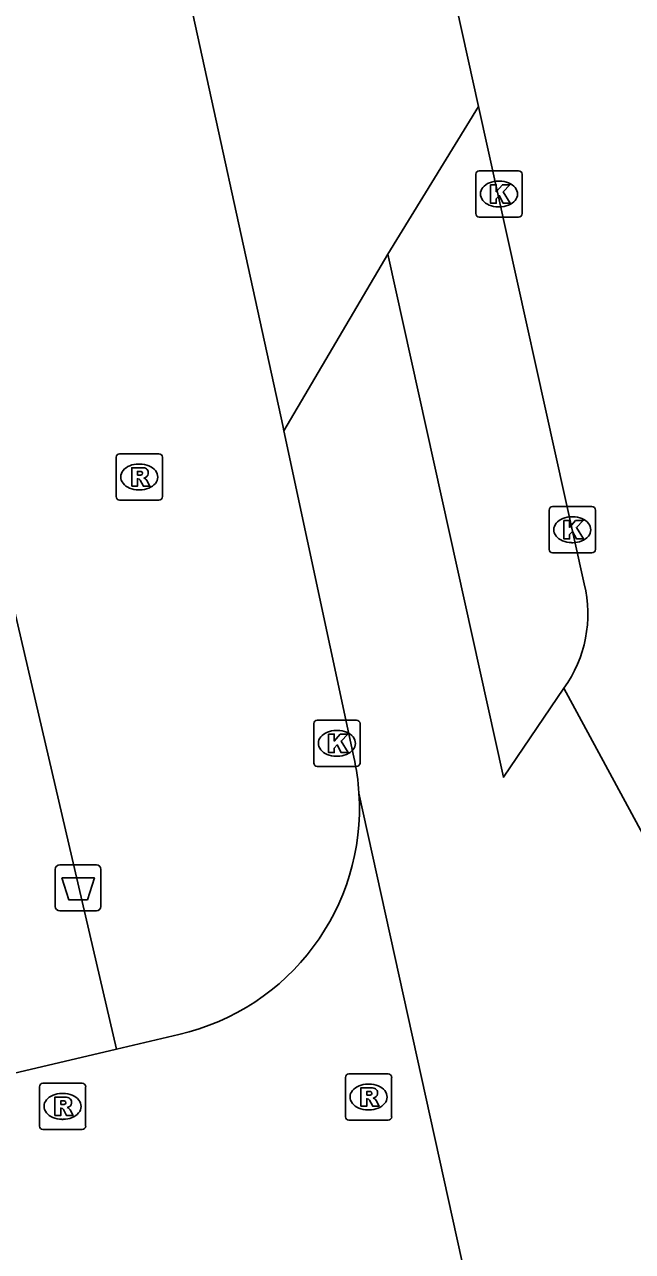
# Model space of a CAD drawing. Extents: x 162172 to 163187, y 382874 to 383684.
# Drawn here: x 163104.79 to 163117.94, y 383568.22 to 383594.78 of the extents above; entities that cross this region are included whole.
import ezdxf

# ---------------------------------------------------------------- set-up
doc = ezdxf.new("R2010")
doc.units = 0
for name, color, linetype in [('IMGEO_Afvalbak', 7, 'Continuous'), ('IMGEO_Kolk', 7, 'Continuous'), ('IMGEO_Rijbaan_lokaal_gesloten', 7, 'Continuous'), ('IMGEO_Rijbaan_lokaal_open', 7, 'Continuous'), ('IMGEO_Rijbaan_regionaal_gesloten', 7, 'Continuous'), ('IMGEO_Rioolput', 7, 'Continuous'), ('IMGEO_Voetpad_open', 7, 'Continuous')]:
    doc.layers.add(name, color=color, linetype=linetype)

msp = doc.modelspace()

# ---------------------------------------------------------------- linework, layer by layer
at = {"layer": 'IMGEO_Afvalbak'}
for p, q in [((163105.554, 383576.589), (163106.344, 383576.589)), ((163106.344, 383576.589), (163105.554, 383576.589)), ((163105.454, 383575.689), (163105.454, 383576.489)), ((163105.454, 383576.489), (163105.454, 383575.689)), ((163106.444, 383576.489), (163106.444, 383575.689)), ((163106.444, 383575.689), (163106.444, 383576.489)), ((163106.344, 383575.589), (163105.554, 383575.589)), ((163105.554, 383575.589), (163106.344, 383575.589))]:
    msp.add_line(p, q, dxfattribs=at)
msp.add_lwpolyline([(163105.597, 383576.303), (163106.301, 383576.303), (163106.152, 383575.833), (163105.746, 383575.833), (163105.597, 383576.303)], dxfattribs=at)
for centre, start, end in [((163105.554, 383576.489), 90, 180), ((163105.554, 383576.489), 90, 180), ((163106.344, 383576.489), 0, 90), ((163106.344, 383576.489), 360, 90), ((163105.554, 383575.689), 180, 270), ((163105.554, 383575.689), 180, 270), ((163106.344, 383575.689), 270, 0), ((163106.344, 383575.689), 270, 0)]:
    msp.add_arc(centre, 0.1, start, end, dxfattribs=at)
at = {"layer": 'IMGEO_Kolk'}
for p, q in [((163114.555, 383590.683), (163114.555, 383591.535)), ((163114.63, 383591.609), (163115.482, 383591.609)), ((163115.043, 383591.389), (163115.068, 383591.389)), ((163115.556, 383591.535), (163115.556, 383590.683)), ((163115.482, 383590.609), (163114.63, 383590.609)), ((163115.066, 383590.829), (163115.041, 383590.829)), ((163116.141, 383583.415), (163116.141, 383584.267)), ((163116.216, 383584.341), (163117.068, 383584.341)), ((163117.142, 383584.267), (163117.142, 383583.415)), ((163116.629, 383584.121), (163116.654, 383584.121)), ((163116.652, 383583.561), (163116.627, 383583.561)), ((163117.068, 383583.341), (163116.216, 383583.341)), ((163111.123, 383579.718), (163111.975, 383579.718)), ((163111.048, 383578.792), (163111.048, 383579.644)), ((163111.536, 383579.498), (163111.561, 383579.498)), ((163112.049, 383579.644), (163112.049, 383578.792)), ((163111.559, 383578.938), (163111.534, 383578.938)), ((163111.975, 383578.718), (163111.123, 383578.718))]:
    msp.add_line(p, q, dxfattribs=at)
for points in [[(163114.555, 383590.683), (163114.555, 383591.535)], [(163114.63, 383591.609), (163115.482, 383591.609)], [(163115.556, 383591.535), (163115.556, 383590.683)], [(163114.876, 383591.309), (163114.999, 383591.309), (163114.999, 383591.158), (163115.129, 383591.309), (163115.293, 383591.309), (163115.147, 383591.158), (163115.3, 383590.909), (163115.148, 383590.909), (163115.063, 383591.073), (163114.999, 383591.006), (163114.999, 383590.909), (163114.876, 383590.909), (163114.876, 383591.309)], [(163115.482, 383590.609), (163114.63, 383590.609)], [(163116.141, 383583.415), (163116.141, 383584.267)], [(163116.216, 383584.341), (163117.068, 383584.341)], [(163117.142, 383584.267), (163117.142, 383583.415)], [(163116.462, 383584.041), (163116.585, 383584.041), (163116.585, 383583.89), (163116.715, 383584.041), (163116.879, 383584.041), (163116.733, 383583.89), (163116.886, 383583.641), (163116.734, 383583.641), (163116.649, 383583.805), (163116.585, 383583.738), (163116.585, 383583.641), (163116.462, 383583.641), (163116.462, 383584.041)], [(163117.068, 383583.341), (163116.216, 383583.341)], [(163111.123, 383579.718), (163111.975, 383579.718)], [(163111.048, 383578.792), (163111.048, 383579.644)], [(163112.049, 383579.644), (163112.049, 383578.792)], [(163111.369, 383579.418), (163111.492, 383579.418), (163111.492, 383579.267), (163111.622, 383579.418), (163111.786, 383579.418), (163111.64, 383579.267), (163111.793, 383579.018), (163111.641, 383579.018), (163111.556, 383579.182), (163111.492, 383579.115), (163111.492, 383579.018), (163111.369, 383579.018), (163111.369, 383579.418)], [(163111.975, 383578.718), (163111.123, 383578.718)]]:
    msp.add_lwpolyline(points, dxfattribs=at)
for centre, start, end in [((163114.632, 383591.533), 91.552, 178.448), ((163114.632, 383591.533), 91.552, 178.448), ((163115.48, 383591.533), 1.552, 88.448), ((163115.48, 383591.533), 1.552, 88.448), ((163114.632, 383590.685), 181.552, 268.448), ((163114.632, 383590.685), 181.552, 268.448), ((163115.48, 383590.685), 271.552, 358.448), ((163115.48, 383590.685), 271.552, 358.448), ((163116.218, 383584.265), 91.552, 178.448), ((163116.218, 383584.265), 91.552, 178.448), ((163117.066, 383584.265), 1.552, 88.448), ((163117.066, 383584.265), 1.552, 88.448), ((163116.218, 383583.417), 181.552, 268.448), ((163116.218, 383583.417), 181.552, 268.448), ((163117.066, 383583.417), 271.552, 358.448), ((163117.066, 383583.417), 271.552, 358.448), ((163111.125, 383579.642), 91.552, 178.448), ((163111.125, 383579.642), 91.552, 178.448), ((163111.973, 383579.642), 1.552, 88.448), ((163111.973, 383579.642), 1.552, 88.448), ((163111.125, 383578.794), 181.552, 268.448), ((163111.125, 383578.794), 181.552, 268.448), ((163111.973, 383578.794), 271.552, 358.448), ((163111.973, 383578.794), 271.552, 358.448)]:
    msp.add_arc(centre, 0.0765, start, end, dxfattribs=at)
for centre, major_axis, ratio, start_param, end_param in [((163115.042, 383591.109), (-0.387, 0.002), 0.722429, 4.712389, 7.853982), ((163115.067, 383591.109), (-0.39, 0.002), 0.717154, 1.570796, 4.712389), ((163116.628, 383583.841), (-0.387, 0.002), 0.722429, 4.712389, 7.853982), ((163116.653, 383583.841), (-0.39, 0.002), 0.717154, 1.570796, 4.712389), ((163111.535, 383579.218), (-0.387, 0.002), 0.722429, 4.712389, 7.853982), ((163111.56, 383579.218), (-0.39, 0.002), 0.717154, 1.570796, 4.712389)]:
    msp.add_ellipse(centre, major_axis=major_axis, ratio=ratio, start_param=start_param, end_param=end_param, dxfattribs=at)
at = {"layer": 'IMGEO_Rijbaan_lokaal_gesloten'}
for points in [[(163110.403, 383585.983), (163112.65, 383589.804)], [(163112.65, 383589.804), (163115.152, 383578.484), (163116.462, 383580.41)], [(163110.403, 383585.983), (163111.915, 383578.92)], [(163115.001, 383564.63), (163114.832, 383565.402), (163112.027, 383578.139)]]:
    msp.add_lwpolyline(points, dxfattribs=at)
msp.add_arc((163106.912, 383577.804), 5.126, 3.747, 12.5748, dxfattribs=at)
at = {"layer": 'IMGEO_Rijbaan_lokaal_open'}
for points in [[(163108.085, 383596.943), (163108.032, 383596.826), (163110.379, 383586.095), (163110.403, 383585.983)], [(163114.614, 383593.003), (163112.65, 383589.804)], [(163108.128, 383572.917), (163106.777, 383572.599)], [(163102.422, 383571.574), (163106.777, 383572.599)]]:
    msp.add_lwpolyline(points, dxfattribs=at)
msp.add_arc((163107.008, 383577.82), 5.029, 282.8676, 3.6388, dxfattribs=at)
at = {"layer": 'IMGEO_Rijbaan_regionaal_gesloten'}
for points in [[(163112.274, 383603.605), (163114.614, 383593.003)], [(163114.614, 383593.003), (163116.902, 383582.668)], [(163116.462, 383580.41), (163120.543, 383572.868)]]:
    msp.add_lwpolyline(points, dxfattribs=at)
msp.add_arc((163114.235, 383582.016), 2.745, 324.2012, 13.7455, dxfattribs=at)
at = {"layer": 'IMGEO_Rioolput'}
for p, q in [((163106.771, 383584.558), (163106.771, 383585.41)), ((163106.846, 383585.484), (163107.698, 383585.484)), ((163107.772, 383585.41), (163107.772, 383584.558)), ((163107.259, 383585.264), (163107.284, 383585.264)), ((163107.698, 383584.484), (163106.846, 383584.484)), ((163107.282, 383584.704), (163107.257, 383584.704)), ((163111.808, 383572.062), (163112.66, 383572.062)), ((163105.111, 383570.933), (163105.111, 383571.785)), ((163105.186, 383571.859), (163106.038, 383571.859)), ((163106.112, 383571.785), (163106.112, 383570.933)), ((163111.733, 383571.136), (163111.733, 383571.988)), ((163112.221, 383571.842), (163112.246, 383571.842)), ((163112.734, 383571.988), (163112.734, 383571.136)), ((163105.599, 383571.639), (163105.624, 383571.639)), ((163112.244, 383571.282), (163112.219, 383571.282)), ((163105.622, 383571.079), (163105.597, 383571.079)), ((163112.66, 383571.062), (163111.808, 383571.062)), ((163106.038, 383570.859), (163105.186, 383570.859))]:
    msp.add_line(p, q, dxfattribs=at)
for points in [[(163106.771, 383584.558), (163106.771, 383585.41)], [(163106.846, 383585.484), (163107.698, 383585.484)], [(163107.772, 383585.41), (163107.772, 383584.558)], [(163107.36, 383585.182), (163107.108, 383585.184), (163107.108, 383584.784)], [(163107.286, 383585.103), (163107.232, 383585.103), (163107.232, 383585.022)], [(163107.232, 383585.022), (163107.284, 383585.022)], [(163107.108, 383584.784), (163107.232, 383584.784), (163107.232, 383584.946), (163107.243, 383584.946)], [(163107.29, 383584.917), (163107.361, 383584.784), (163107.501, 383584.784), (163107.436, 383584.91)], [(163107.698, 383584.484), (163106.846, 383584.484)], [(163111.808, 383572.062), (163112.66, 383572.062)], [(163105.111, 383570.933), (163105.111, 383571.785)], [(163105.186, 383571.859), (163106.038, 383571.859)], [(163106.112, 383571.785), (163106.112, 383570.933)], [(163111.733, 383571.136), (163111.733, 383571.988)], [(163112.322, 383571.76), (163112.07, 383571.762), (163112.07, 383571.362)], [(163112.734, 383571.988), (163112.734, 383571.136)], [(163105.7, 383571.557), (163105.448, 383571.559), (163105.448, 383571.159)], [(163105.626, 383571.478), (163105.572, 383571.478), (163105.572, 383571.397)], [(163112.07, 383571.362), (163112.194, 383571.362), (163112.194, 383571.524), (163112.205, 383571.524)], [(163112.248, 383571.681), (163112.194, 383571.681), (163112.194, 383571.6)], [(163112.194, 383571.6), (163112.246, 383571.6)], [(163112.252, 383571.495), (163112.323, 383571.362), (163112.463, 383571.362), (163112.398, 383571.488)], [(163105.448, 383571.159), (163105.572, 383571.159), (163105.572, 383571.321), (163105.583, 383571.321)], [(163105.572, 383571.397), (163105.624, 383571.397)], [(163105.63, 383571.292), (163105.701, 383571.159), (163105.841, 383571.159), (163105.776, 383571.285)], [(163112.66, 383571.062), (163111.808, 383571.062)], [(163106.038, 383570.859), (163105.186, 383570.859)]]:
    msp.add_lwpolyline(points, dxfattribs=at)
for centre, radius, start, end in [((163106.848, 383585.408), 0.0765, 91.552, 178.448), ((163106.848, 383585.408), 0.0765, 91.552, 178.448), ((163107.696, 383585.408), 0.0765, 1.552, 88.448), ((163107.696, 383585.408), 0.0765, 1.552, 88.448), ((163107.268, 383585.211), 0.19, 274.7715, 282.9687), ((163107.292, 383585.007), 0.0964, 77.0061, 93.1865), ((163107.306, 383585.064), 0.0378, 276.6634, 79.6772), ((163107.359, 383585.072), 0.109, 350.3612, 89.416), ((163107.357, 383585.072), 0.112, 277.5842, 350.9817), ((163107.242, 383584.893), 0.0533, 26.0293, 88.6989), ((163107.341, 383584.857), 0.108, 29.5134, 73.7905), ((163106.848, 383584.56), 0.0765, 181.552, 268.448), ((163106.848, 383584.56), 0.0765, 181.552, 268.448), ((163107.696, 383584.56), 0.0765, 271.552, 358.448), ((163107.696, 383584.56), 0.0765, 271.552, 358.448), ((163111.81, 383571.986), 0.0765, 91.552, 178.448), ((163111.81, 383571.986), 0.0765, 91.552, 178.448), ((163112.658, 383571.986), 0.0765, 1.552, 88.448), ((163112.658, 383571.986), 0.0765, 1.552, 88.448), ((163105.188, 383571.783), 0.0765, 91.552, 178.448), ((163105.188, 383571.783), 0.0765, 91.552, 178.448), ((163106.036, 383571.783), 0.0765, 1.552, 88.448), ((163106.036, 383571.783), 0.0765, 1.552, 88.448), ((163112.321, 383571.65), 0.109, 350.3612, 89.416), ((163105.632, 383571.382), 0.0964, 77.0061, 93.1865), ((163105.646, 383571.439), 0.0378, 276.6634, 79.6772), ((163105.699, 383571.447), 0.109, 350.3612, 89.416), ((163112.204, 383571.471), 0.0533, 26.0293, 88.6989), ((163112.23, 383571.789), 0.19, 274.7715, 282.9687), ((163112.254, 383571.585), 0.0964, 77.0061, 93.1865), ((163112.268, 383571.642), 0.0378, 276.6634, 79.6772), ((163112.319, 383571.65), 0.112, 277.5842, 350.9817), ((163112.303, 383571.435), 0.108, 29.5134, 73.7905), ((163105.582, 383571.268), 0.0533, 26.0293, 88.6989), ((163105.608, 383571.586), 0.19, 274.7715, 282.9687), ((163105.697, 383571.447), 0.112, 277.5842, 350.9817), ((163105.681, 383571.232), 0.108, 29.5134, 73.7905), ((163111.81, 383571.138), 0.0765, 181.552, 268.448), ((163111.81, 383571.138), 0.0765, 181.552, 268.448), ((163112.658, 383571.138), 0.0765, 271.552, 358.448), ((163112.658, 383571.138), 0.0765, 271.552, 358.448), ((163105.188, 383570.935), 0.0765, 181.552, 268.448), ((163105.188, 383570.935), 0.0765, 181.552, 268.448), ((163106.036, 383570.935), 0.0765, 271.552, 358.448), ((163106.036, 383570.935), 0.0765, 271.552, 358.448)]:
    msp.add_arc(centre, radius, start, end, dxfattribs=at)
for centre, major_axis, ratio, start_param, end_param in [((163107.258, 383584.984), (-0.387, 0.002), 0.722429, 4.712389, 7.853982), ((163107.283, 383584.984), (-0.39, 0.002), 0.717154, 1.570796, 4.712389), ((163112.22, 383571.562), (-0.387, 0.002), 0.722429, 4.712389, 7.853982), ((163112.245, 383571.562), (-0.39, 0.002), 0.717154, 1.570796, 4.712389), ((163105.598, 383571.359), (-0.387, 0.002), 0.722429, 4.712389, 7.853982), ((163105.623, 383571.359), (-0.39, 0.002), 0.717154, 1.570796, 4.712389)]:
    msp.add_ellipse(centre, major_axis=major_axis, ratio=ratio, start_param=start_param, end_param=end_param, dxfattribs=at)
at = {"layer": 'IMGEO_Voetpad_open'}
msp.add_lwpolyline([(163106.777, 383572.599), (163104.359, 383583.027)], dxfattribs=at)

doc.saveas('drawing.dxf')
